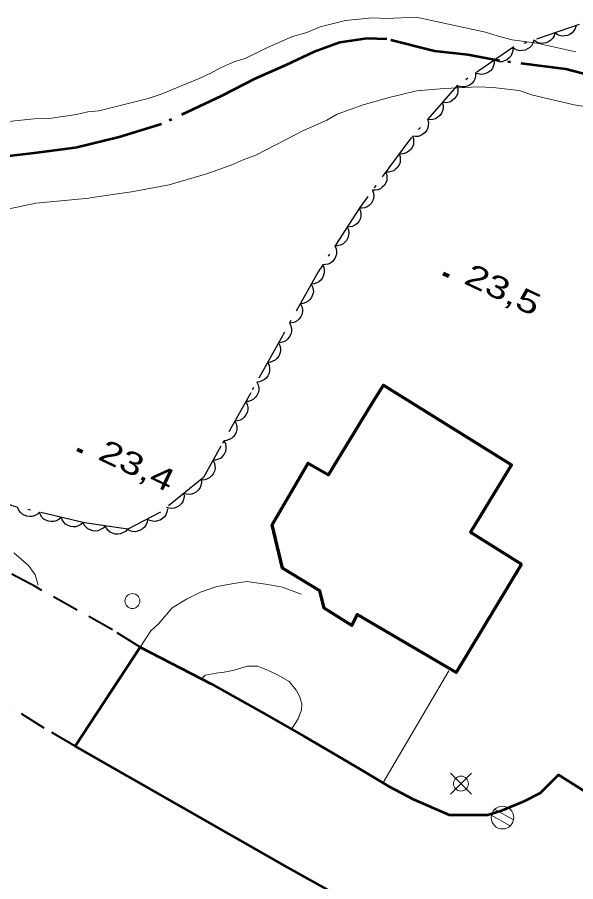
# Model space of a CAD drawing. Extents: x 356765 to 358572, y 5103174 to 5104650.
# Drawn here: x 357581.4 to 357618.7, y 5104213.3 to 5104271.1 of the extents above; entities that cross this region are included whole.
import ezdxf

# ---------------------------------------------------------------- set-up
doc = ezdxf.new("R2010")
doc.units = 0
doc.header["$LTSCALE"] = 0.6
for name, pattern in [('DASH_DOUBLE_DOT', [9.2, 5, -1.2, 0.3, -1.2, 0.3, -1.2]), ('DOT_DASHED', [7.7, 5, -1.2, 0.3, -1.2]), ('LONG_DASHED', [7.5, 6, -1.5]), ('MEDIUM_DASHED', [4.5, 3, -1.5])]:
    doc.linetypes.add(name, pattern=pattern)
for name, color, linetype, lineweight in [('19', 7, 'Continuous', 13), ('2', 7, 'Continuous', 13), ('21', 7, 'Continuous', 53), ('3', 7, 'Continuous', 140), ('31', 7, 'Continuous', 70), ('36', 7, 'Continuous', 13), ('4', 7, 'Continuous', 90), ('44', 7, 'Continuous', 25)]:
    doc.layers.add(name, color=color, linetype=linetype, lineweight=lineweight)

msp = doc.modelspace()

# ---------------------------------------------------------------- linework, layer by layer
at = {"layer": '19'}
msp.add_line((357605.85, 5104219.91), (357610.26, 5104227.42), dxfattribs=at)
for points in [[(357600.38, 5104232.53), (357599.14, 5104233), (357598.16, 5104233.18), (357596.75, 5104233.38), (357595.88, 5104233.26), (357594.73, 5104233.05), (357593.65, 5104232.67), (357592.71, 5104232.21), (357591.76, 5104231.63), (357590.85, 5104230.58), (357590.32, 5104230.08), (357589.6, 5104229)], [(357599.73, 5104223.51), (357600.17, 5104224.2), (357600.41, 5104224.8), (357600.43, 5104225.21), (357600.28, 5104225.72), (357600.05, 5104226.11), (357599.58, 5104226.69), (357598.84, 5104227.12), (357598.25, 5104227.4), (357597.47, 5104227.73), (357596.79, 5104227.73), (357595.89, 5104227.45), (357595.24, 5104227.32), (357594.69, 5104227.26), (357593.95, 5104227.13), (357593.71, 5104226.88)]]:
    msp.add_lwpolyline(points, dxfattribs=at)
at = {"layer": '2'}
for points in [[(357580.14, 5104264.08), (357582.53, 5104264.32), (357583.53, 5104264.35), (357585.35, 5104264.62), (357586.12, 5104264.78), (357586.85, 5104264.86), (357590.15, 5104265.68), (357591.01, 5104265.98), (357593.55, 5104267.02), (357594.33, 5104267.37), (357595.04, 5104267.76), (357595.94, 5104268.15), (357596.64, 5104268.35), (357598.13, 5104269.09), (357599.81, 5104269.82), (357600.75, 5104270.09), (357601.65, 5104270.47), (357603.35, 5104270.89), (357605.13, 5104271.08), (357606.09, 5104271.04), (357608.08, 5104271.11), (357612.72, 5104270.11), (357613.55, 5104269.84), (357614.5, 5104269.61), (357616.14, 5104269.38), (357618.76, 5104268.81)], [(357620.36, 5104264.99), (357618.64, 5104265.25), (357615.87, 5104265.91), (357614.96, 5104266.21), (357613.21, 5104266.41), (357612.25, 5104266.45), (357609.94, 5104266.35)]]:
    msp.add_lwpolyline(points, dxfattribs=at)
at = {"layer": '2', "linetype": 'LONG_DASHED'}
for points in [[(357580.84, 5104258.3), (357582.62, 5104258.68), (357586.25, 5104259.03), (357589.03, 5104259.44), (357591.54, 5104259.91), (357593.99, 5104260.61), (357595.7, 5104261.22), (357596.49, 5104261.57), (357597.35, 5104261.88), (357600.53, 5104263.54), (357602.09, 5104264.24), (357602.8, 5104264.63), (357604.52, 5104265.25), (357606.27, 5104265.75), (357608.09, 5104266.2), (357609.94, 5104266.35)], [(357582.78, 5104233.13), (357582.58, 5104233.83), (357582.15, 5104234.46), (357581.15, 5104235.31)]]:
    msp.add_lwpolyline(points, dxfattribs=at)
at = {"layer": '21', "linetype": 'MEDIUM_DASHED', "lineweight": 40}
for points in [[(357589.6, 5104229), (357587.75, 5104230.16), (357582.62, 5104233.02), (357576.51, 5104236.31), (357571.36, 5104239.37), (357564.92, 5104242.94), (357562.08, 5104244.52), (357556.21, 5104246.99), (357551.87, 5104248.52), (357544.22, 5104251.5), (357539.49, 5104252.85)], [(357585.26, 5104222.38), (357583.19, 5104223.58), (357580.35, 5104225.35), (357578.56, 5104226.35), (357576.12, 5104227.6), (357572.05, 5104229.38), (357569.75, 5104230.17), (357564.91, 5104232.57), (357561.87, 5104233.96), (357555.92, 5104236.59), (357552.02, 5104237.68), (357545.26, 5104239.96), (357542.23, 5104240.86), (357538.36, 5104241.83)]]:
    msp.add_lwpolyline(points, dxfattribs=at)
at = {"layer": '21'}
msp.add_lwpolyline([(357603.02, 5104212.3), (357599.5, 5104214.26), (357585.26, 5104222.38), (357589.6, 5104229), (357594.35, 5104226.55), (357598.06, 5104224.47), (357600.55, 5104223.05), (357602.44, 5104221.95), (357604.43, 5104220.76), (357606.23, 5104219.69), (357607.87, 5104218.82), (357610.29, 5104217.79), (357612.87, 5104217.79), (357613.85, 5104218.09), (357615.3, 5104218.69), (357616.39, 5104219.26), (357617.6, 5104220.46), (357625.06, 5104215.76)], dxfattribs=at)
at = {"layer": '3'}
for p, q in [((357609.88, 5104253.98), (357610.25, 5104253.81)), ((357585.4, 5104242.22), (357585.76, 5104242.05))]:
    msp.add_line(p, q, dxfattribs=at)
at = {"layer": '31'}
msp.add_lwpolyline([(357615.13, 5104234.55), (357610.75, 5104227.3), (357604.13, 5104231.17), (357603.76, 5104230.44), (357601.92, 5104231.59), (357601.62, 5104232.76), (357599.14, 5104234.28), (357598.44, 5104237.18), (357600.85, 5104241.3), (357602.21, 5104240.51), (357605.12, 5104245.3), (357605.89, 5104246.51), (357614.46, 5104241.19), (357611.72, 5104236.69), (357615.13, 5104234.55)], close=True, dxfattribs=at)
at = {"layer": '36'}
for p, q in [((357611.77, 5104219.16), (357610.36, 5104220.57)), ((357610.36, 5104219.16), (357611.77, 5104220.57)), ((357614.59, 5104217.45), (357613.32, 5104218.15)), ((357613.1, 5104217.75), (357614.37, 5104217.04))]:
    msp.add_line(p, q, dxfattribs=at)
for centre, radius in [((357589.0938, 5104232.0771), 0.5), ((357611.0668, 5104219.8674), 0.5), ((357613.8472, 5104217.5948), 0.7588)]:
    msp.add_circle(centre, radius, dxfattribs=at)
at = {"layer": '4', "linetype": 'DASH_DOUBLE_DOT', "lineweight": 53}
msp.add_lwpolyline([(357620.05, 5104267.12), (357618.08, 5104267.63), (357613.65, 5104268.2), (357611.52, 5104268.6), (357609.3, 5104268.85), (357606.11, 5104269.64), (357604.77, 5104269.7), (357602.96, 5104269.43), (357601.24, 5104268.81), (357599.35, 5104267.9), (357597.28, 5104266.99), (357595.08, 5104265.86), (357591.04, 5104263.96), (357588.2, 5104263.09), (357585.25, 5104262.37), (357582.51, 5104262.03), (357580.62, 5104261.8)], dxfattribs=at)
at = {"layer": '44', "linetype": 'DOT_DASHED'}
msp.add_lwpolyline([(357618.97, 5104270.63), (357614.61, 5104269.13), (357610.81, 5104266.54), (357607.58, 5104262.85), (357604.31, 5104258.4), (357601.51, 5104254.08), (357599.01, 5104249.6), (357597.01, 5104246.01), (357595.01, 5104242.43), (357593.84, 5104240.33), (357590.98, 5104238.01), (357588.78, 5104236.88), (357585.89, 5104237.31), (357581.04, 5104238.44), (357577.15, 5104240.6), (357573.6, 5104243.35), (357563.63, 5104250.06), (357558.38, 5104252.58), (357545.82, 5104256.03), (357529.41, 5104258.88)], dxfattribs=at)
at = {"layer": '44'}
for points in [[(357617.36, 5104270.08), (357617.3, 5104269.87), (357617.19, 5104269.7), (357617.09, 5104269.57), (357616.94, 5104269.48), (357616.77, 5104269.4), (357616.59, 5104269.37), (357616.42, 5104269.36), (357616.25, 5104269.4), (357616.08, 5104269.48), (357615.94, 5104269.59)], [(357618.78, 5104270.56), (357618.72, 5104270.36), (357618.61, 5104270.19), (357618.51, 5104270.06), (357618.36, 5104269.96), (357618.19, 5104269.89), (357618, 5104269.86), (357617.84, 5104269.85), (357617.67, 5104269.89), (357617.5, 5104269.97), (357617.36, 5104270.08)], [(357615.94, 5104269.59), (357615.88, 5104269.39), (357615.78, 5104269.21), (357615.67, 5104269.09), (357615.52, 5104268.99), (357615.36, 5104268.91), (357615.17, 5104268.88), (357615, 5104268.87), (357614.83, 5104268.92), (357614.66, 5104268.99), (357614.52, 5104269.1)], [(357614.53, 5104269.08), (357614.53, 5104268.87), (357614.47, 5104268.67), (357614.41, 5104268.52), (357614.29, 5104268.39), (357614.15, 5104268.27), (357613.97, 5104268.19), (357613.82, 5104268.14), (357613.64, 5104268.14), (357613.46, 5104268.17), (357613.29, 5104268.23)], [(357613.29, 5104268.23), (357613.29, 5104268.02), (357613.23, 5104267.83), (357613.17, 5104267.68), (357613.05, 5104267.54), (357612.91, 5104267.43), (357612.73, 5104267.35), (357612.58, 5104267.3), (357612.4, 5104267.29), (357612.22, 5104267.32), (357612.05, 5104267.39)], [(357612.05, 5104267.39), (357612.05, 5104267.18), (357611.99, 5104266.98), (357611.93, 5104266.83), (357611.81, 5104266.7), (357611.67, 5104266.58), (357611.49, 5104266.5), (357611.34, 5104266.45), (357611.16, 5104266.45), (357610.98, 5104266.48), (357610.81, 5104266.54)], [(357610.81, 5104266.54), (357610.87, 5104266.34), (357610.86, 5104266.14), (357610.83, 5104265.97), (357610.75, 5104265.82), (357610.64, 5104265.67), (357610.49, 5104265.55), (357610.36, 5104265.46), (357610.19, 5104265.41), (357610, 5104265.39), (357609.82, 5104265.41)], [(357609.82, 5104265.41), (357609.88, 5104265.21), (357609.87, 5104265.01), (357609.84, 5104264.85), (357609.76, 5104264.69), (357609.65, 5104264.54), (357609.51, 5104264.42), (357609.37, 5104264.33), (357609.2, 5104264.28), (357609.02, 5104264.26), (357608.84, 5104264.29)], [(357608.84, 5104264.29), (357608.89, 5104264.08), (357608.88, 5104263.88), (357608.85, 5104263.72), (357608.78, 5104263.56), (357608.67, 5104263.41), (357608.52, 5104263.29), (357608.38, 5104263.2), (357608.21, 5104263.15), (357608.03, 5104263.13), (357607.85, 5104263.16)], [(357607.82, 5104263.18), (357607.89, 5104262.98), (357607.9, 5104262.78), (357607.89, 5104262.61), (357607.82, 5104262.45), (357607.73, 5104262.29), (357607.59, 5104262.16), (357607.46, 5104262.06), (357607.3, 5104262), (357607.11, 5104261.96), (357606.93, 5104261.97)], [(357606.93, 5104261.97), (357607, 5104261.77), (357607.01, 5104261.57), (357607, 5104261.41), (357606.93, 5104261.24), (357606.84, 5104261.08), (357606.7, 5104260.95), (357606.57, 5104260.85), (357606.41, 5104260.79), (357606.22, 5104260.75), (357606.04, 5104260.76)], [(357606.04, 5104260.76), (357606.12, 5104260.56), (357606.12, 5104260.36), (357606.11, 5104260.2), (357606.05, 5104260.03), (357605.95, 5104259.88), (357605.81, 5104259.74), (357605.68, 5104259.64), (357605.52, 5104259.58), (357605.34, 5104259.55), (357605.16, 5104259.55)], [(357605.16, 5104259.55), (357605.23, 5104259.36), (357605.24, 5104259.15), (357605.22, 5104258.99), (357605.16, 5104258.82), (357605.06, 5104258.67), (357604.92, 5104258.53), (357604.8, 5104258.43), (357604.63, 5104258.37), (357604.45, 5104258.34), (357604.27, 5104258.34)], [(357604.27, 5104258.34), (357604.35, 5104258.15), (357604.37, 5104257.95), (357604.37, 5104257.78), (357604.32, 5104257.61), (357604.23, 5104257.45), (357604.1, 5104257.31), (357603.98, 5104257.2), (357603.82, 5104257.13), (357603.64, 5104257.09), (357603.46, 5104257.08)], [(357603.46, 5104257.08), (357603.54, 5104256.89), (357603.56, 5104256.69), (357603.55, 5104256.52), (357603.5, 5104256.36), (357603.41, 5104256.19), (357603.28, 5104256.05), (357603.16, 5104255.94), (357603, 5104255.87), (357602.82, 5104255.83), (357602.64, 5104255.82)], [(357602.64, 5104255.82), (357602.72, 5104255.63), (357602.74, 5104255.43), (357602.74, 5104255.26), (357602.68, 5104255.1), (357602.6, 5104254.93), (357602.47, 5104254.79), (357602.35, 5104254.68), (357602.18, 5104254.61), (357602, 5104254.57), (357601.82, 5104254.56)], [(357601.79, 5104254.58), (357601.89, 5104254.4), (357601.92, 5104254.2), (357601.93, 5104254.03), (357601.88, 5104253.86), (357601.81, 5104253.69), (357601.69, 5104253.54), (357601.57, 5104253.43), (357601.42, 5104253.35), (357601.24, 5104253.29), (357601.06, 5104253.27)], [(357601.06, 5104253.27), (357601.15, 5104253.09), (357601.19, 5104252.89), (357601.2, 5104252.72), (357601.15, 5104252.55), (357601.08, 5104252.38), (357600.96, 5104252.23), (357600.84, 5104252.12), (357600.69, 5104252.04), (357600.51, 5104251.98), (357600.33, 5104251.96)], [(357600.33, 5104251.96), (357600.42, 5104251.78), (357600.46, 5104251.58), (357600.46, 5104251.41), (357600.42, 5104251.24), (357600.35, 5104251.07), (357600.23, 5104250.92), (357600.11, 5104250.81), (357599.95, 5104250.73), (357599.78, 5104250.67), (357599.6, 5104250.66)], [(357599.6, 5104250.66), (357599.69, 5104250.47), (357599.73, 5104250.27), (357599.73, 5104250.1), (357599.69, 5104249.93), (357599.61, 5104249.76), (357599.49, 5104249.61), (357599.38, 5104249.5), (357599.22, 5104249.42), (357599.05, 5104249.36), (357598.87, 5104249.35)], [(357598.87, 5104249.35), (357598.96, 5104249.16), (357599, 5104248.96), (357599, 5104248.79), (357598.96, 5104248.62), (357598.88, 5104248.45), (357598.76, 5104248.3), (357598.65, 5104248.19), (357598.49, 5104248.11), (357598.32, 5104248.05), (357598.14, 5104248.03)], [(357598.14, 5104248.03), (357598.23, 5104247.85), (357598.27, 5104247.65), (357598.27, 5104247.48), (357598.23, 5104247.31), (357598.15, 5104247.14), (357598.03, 5104246.99), (357597.92, 5104246.88), (357597.76, 5104246.8), (357597.59, 5104246.74), (357597.41, 5104246.72)], [(357597.41, 5104246.72), (357597.5, 5104246.54), (357597.54, 5104246.34), (357597.54, 5104246.17), (357597.5, 5104246), (357597.42, 5104245.83), (357597.3, 5104245.68), (357597.19, 5104245.57), (357597.03, 5104245.49), (357596.86, 5104245.43), (357596.68, 5104245.41)], [(357596.68, 5104245.41), (357596.77, 5104245.23), (357596.81, 5104245.03), (357596.81, 5104244.86), (357596.77, 5104244.69), (357596.69, 5104244.52), (357596.57, 5104244.37), (357596.46, 5104244.26), (357596.3, 5104244.18), (357596.13, 5104244.12), (357595.95, 5104244.1)], [(357595.95, 5104244.1), (357596.04, 5104243.92), (357596.07, 5104243.72), (357596.08, 5104243.55), (357596.04, 5104243.38), (357595.96, 5104243.21), (357595.84, 5104243.06), (357595.73, 5104242.95), (357595.57, 5104242.87), (357595.39, 5104242.81), (357595.21, 5104242.8)], [(357595.21, 5104242.8), (357595.31, 5104242.61), (357595.34, 5104242.41), (357595.35, 5104242.24), (357595.31, 5104242.07), (357595.23, 5104241.9), (357595.11, 5104241.76), (357595, 5104241.64), (357594.84, 5104241.56), (357594.66, 5104241.5), (357594.48, 5104241.49)], [(357594.48, 5104241.49), (357594.58, 5104241.3), (357594.61, 5104241.1), (357594.62, 5104240.93), (357594.58, 5104240.76), (357594.5, 5104240.59), (357594.38, 5104240.45), (357594.27, 5104240.33), (357594.11, 5104240.25), (357593.93, 5104240.19), (357593.75, 5104240.17)], [(357593.7, 5104240.22), (357593.72, 5104240.01), (357593.68, 5104239.81), (357593.62, 5104239.66), (357593.52, 5104239.51), (357593.39, 5104239.39), (357593.22, 5104239.29), (357593.07, 5104239.23), (357592.89, 5104239.21), (357592.71, 5104239.22), (357592.54, 5104239.27)], [(357592.54, 5104239.27), (357592.56, 5104239.07), (357592.51, 5104238.87), (357592.46, 5104238.71), (357592.35, 5104238.57), (357592.22, 5104238.44), (357592.05, 5104238.35), (357591.9, 5104238.28), (357591.73, 5104238.26), (357591.54, 5104238.28), (357591.37, 5104238.33)], [(357582.87, 5104238.01), (357582.72, 5104237.87), (357582.53, 5104237.78), (357582.38, 5104237.73), (357582.2, 5104237.73), (357582.02, 5104237.75), (357581.84, 5104237.83), (357581.7, 5104237.9), (357581.58, 5104238.03), (357581.47, 5104238.19), (357581.41, 5104238.35)], [(357591.43, 5104238.24), (357591.4, 5104238.03), (357591.32, 5104237.85), (357591.24, 5104237.71), (357591.11, 5104237.59), (357590.95, 5104237.49), (357590.77, 5104237.43), (357590.61, 5104237.4), (357590.43, 5104237.42), (357590.25, 5104237.47), (357590.1, 5104237.56)], [(357584.33, 5104237.67), (357584.18, 5104237.53), (357584, 5104237.44), (357583.84, 5104237.39), (357583.66, 5104237.39), (357583.48, 5104237.41), (357583.3, 5104237.49), (357583.16, 5104237.56), (357583.04, 5104237.69), (357582.94, 5104237.85), (357582.87, 5104238.01)], [(357585.79, 5104237.33), (357585.64, 5104237.19), (357585.46, 5104237.1), (357585.3, 5104237.05), (357585.12, 5104237.04), (357584.94, 5104237.07), (357584.76, 5104237.15), (357584.62, 5104237.22), (357584.5, 5104237.35), (357584.4, 5104237.5), (357584.33, 5104237.67)], [(357587.27, 5104237.1), (357587.13, 5104236.95), (357586.96, 5104236.85), (357586.81, 5104236.78), (357586.63, 5104236.76), (357586.45, 5104236.77), (357586.27, 5104236.83), (357586.12, 5104236.9), (357585.99, 5104237.02), (357585.87, 5104237.16), (357585.79, 5104237.32)], [(357588.76, 5104236.88), (357588.62, 5104236.73), (357588.44, 5104236.63), (357588.29, 5104236.56), (357588.12, 5104236.54), (357587.93, 5104236.55), (357587.75, 5104236.61), (357587.6, 5104236.68), (357587.47, 5104236.8), (357587.35, 5104236.94), (357587.27, 5104237.1)], [(357590.1, 5104237.56), (357590.07, 5104237.35), (357589.99, 5104237.16), (357589.9, 5104237.02), (357589.77, 5104236.9), (357589.61, 5104236.81), (357589.43, 5104236.75), (357589.27, 5104236.71), (357589.1, 5104236.73), (357588.92, 5104236.78), (357588.76, 5104236.87)]]:
    msp.add_lwpolyline(points, dxfattribs=at)

# ---------------------------------------------------------------- texts
at = {"layer": '3', "width": 1.35}
for s, rotation, p in [('23,5   ', 334.72, (357611.18, 5104253.35)), ('23,4   ', 334.619, (357586.7, 5104241.59))]:
    msp.add_text(s, height=1.5, rotation=rotation, dxfattribs=at).set_placement(p)

doc.saveas('drawing.dxf')
